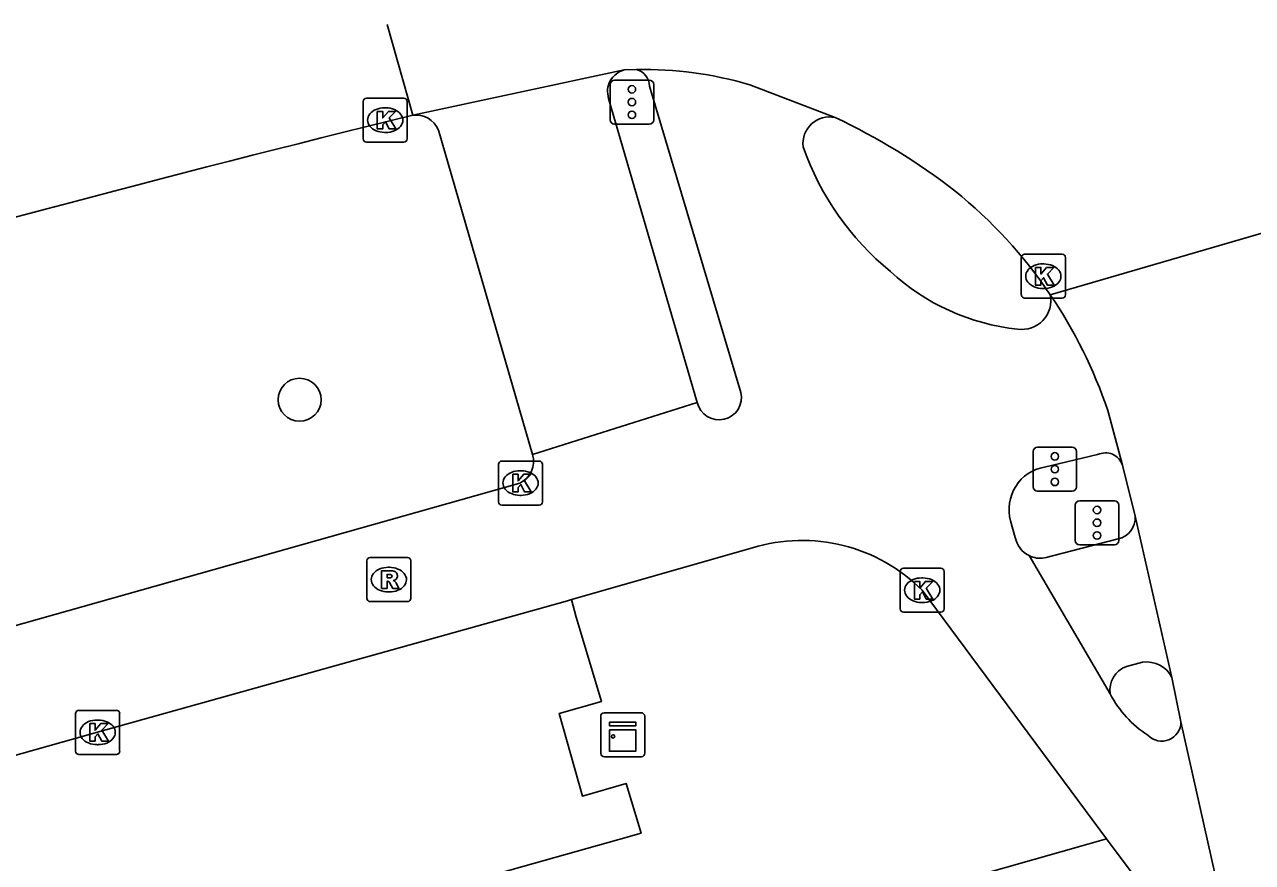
# Model space of a CAD drawing. Extents: x 159689 to 160786, y 387323 to 388339.
# Drawn here: x 160108.16 to 160136.09, y 388275.46 to 388294.5 of the extents above; entities that cross this region are included whole.
import ezdxf

# ---------------------------------------------------------------- set-up
doc = ezdxf.new("R2010")
doc.units = 0
for name, color, linetype in [('IMGEO_Boom', 7, 'Continuous'), ('IMGEO_Fietspad_open', 7, 'Continuous'), ('IMGEO_Kast', 7, 'Continuous'), ('IMGEO_Kolk', 7, 'Continuous'), ('IMGEO_Rijbaan_lokaal_gesloten', 7, 'Continuous'), ('IMGEO_Rijbaan_regionaal_gesloten', 7, 'Continuous'), ('IMGEO_Rioolput', 7, 'Continuous'), ('IMGEO_Verkeersregelinstallatiepaal', 7, 'Continuous'), ('IMGEO_Voetpad_open', 7, 'Continuous')]:
    doc.layers.add(name, color=color, linetype=linetype)

msp = doc.modelspace()

# ---------------------------------------------------------------- linework, layer by layer
at = {"layer": 'IMGEO_Boom'}
msp.add_circle((160114.417, 388285.972), 0.489, dxfattribs=at)
at = {"layer": 'IMGEO_Fietspad_open'}
for points in [[(160122.376, 388293.101), (160124.454, 388286.139)], [(160123.459, 388285.912), (160119.713, 388284.729)], [(160131.36, 388284.442), (160132.565, 388284.725)], [(160072.108, 388270.723), (160072.746, 388270.903), (160119.424, 388284.078)], [(160130.692, 388282.841), (160130.585, 388283.22)], [(160124.715, 388282.606), (160120.598, 388281.431)], [(160132.852, 388279.285), (160131.005, 388282.43)], [(160132.767, 388275.99), (160128.574, 388281.643)], [(160120.598, 388281.431), (160120.508, 388281.405), (160109.82, 388278.414), (160073.376, 388268.15), (160068.797, 388266.853)], [(160136.033, 388271.633), (160132.767, 388275.99)]]:
    msp.add_lwpolyline(points, dxfattribs=at)
for centre, radius, start, end in [((160121.966, 388293.084), 0.41, 2.3784, 73.8958), ((160126.467, 388291.795), 0.604, 77.7686, 186.7945), ((160131.883, 388293.824), 6.372, 199.2458, 230.8032), ((160131.255, 388292.545), 4.993, 227.1097, 264.1548), ((160130.842, 388288.23), 0.66, 261.6406, 11.3624), ((160123.956, 388286.026), 0.51, 192.9611, 12.742), ((160119.197, 388284.568), 0.54, 294.8014, 17.3226), ((160132.742, 388284.355), 0.41, 18.143, 115.5576), ((160131.525, 388283.481), 0.975, 99.7138, 195.5199), ((160125.845, 388278.922), 3.853, 44.9158, 107.0606), ((160131.262, 388282.95), 0.58, 190.8435, 243.7392), ((160135.068, 388280.447), 2.502, 207.6666, 237.1051), ((160134.023, 388278.65), 0.437, 224.0897, 359.9858)]:
    msp.add_arc(centre, radius, start, end, dxfattribs=at)
at = {"layer": 'IMGEO_Kast'}
for p, q in [((160121.341, 388278.857), (160122.182, 388278.857)), ((160122.182, 388278.857), (160121.341, 388278.857)), ((160121.266, 388277.932), (160121.266, 388278.773)), ((160121.266, 388278.773), (160121.266, 388277.932)), ((160122.266, 388278.782), (160122.266, 388277.941)), ((160122.266, 388277.941), (160122.266, 388278.782)), ((160122.191, 388277.857), (160121.35, 388277.857)), ((160121.35, 388277.857), (160122.191, 388277.857))]:
    msp.add_line(p, q, dxfattribs=at)
for points in [[(160121.461, 388278.647), (160122.061, 388278.647), (160122.061, 388278.562), (160121.461, 388278.562), (160121.461, 388278.647)], [(160121.461, 388278.472), (160122.061, 388278.472), (160122.061, 388277.983), (160121.461, 388277.983), (160121.461, 388278.472)]]:
    msp.add_lwpolyline(points, dxfattribs=at)
msp.add_circle((160121.545, 388278.321), 0.0377, dxfattribs=at)
for centre, start, end in [((160121.344, 388278.779), 92.4484, 184.2845), ((160121.344, 388278.779), 92.4484, 184.2845), ((160122.188, 388278.779), 2.4484, 94.2845), ((160122.188, 388278.779), 2.4484, 94.2845), ((160121.344, 388277.935), 182.4484, 274.2845), ((160121.344, 388277.935), 182.4484, 274.2845), ((160122.188, 388277.935), 272.4484, 4.2845), ((160122.188, 388277.935), 272.4484, 4.2845)]:
    msp.add_arc(centre, 0.0779, start, end, dxfattribs=at)
at = {"layer": 'IMGEO_Kolk'}
for p, q in [((160115.938, 388292.827), (160116.79, 388292.827)), ((160115.863, 388291.901), (160115.863, 388292.753)), ((160116.351, 388292.607), (160116.376, 388292.607)), ((160116.864, 388292.753), (160116.864, 388291.901)), ((160116.374, 388292.047), (160116.349, 388292.047)), ((160116.79, 388291.827), (160115.938, 388291.827)), ((160130.83, 388288.354), (160130.83, 388289.206)), ((160130.905, 388289.28), (160131.757, 388289.28)), ((160131.831, 388289.206), (160131.831, 388288.354)), ((160131.318, 388289.06), (160131.343, 388289.06)), ((160131.341, 388288.5), (160131.316, 388288.5)), ((160131.757, 388288.28), (160130.905, 388288.28)), ((160118.941, 388283.653), (160118.941, 388284.505)), ((160119.016, 388284.579), (160119.868, 388284.579)), ((160119.942, 388284.505), (160119.942, 388283.653)), ((160119.429, 388284.359), (160119.454, 388284.359)), ((160119.452, 388283.799), (160119.427, 388283.799)), ((160119.868, 388283.579), (160119.016, 388283.579)), ((160128.076, 388281.217), (160128.076, 388282.069)), ((160128.151, 388282.143), (160129.003, 388282.143)), ((160128.564, 388281.923), (160128.589, 388281.923)), ((160129.077, 388282.069), (160129.077, 388281.217)), ((160128.587, 388281.363), (160128.562, 388281.363)), ((160129.003, 388281.143), (160128.151, 388281.143)), ((160109.323, 388277.987), (160109.323, 388278.839)), ((160109.398, 388278.913), (160110.25, 388278.913)), ((160110.324, 388278.839), (160110.324, 388277.987)), ((160109.811, 388278.693), (160109.836, 388278.693)), ((160109.834, 388278.133), (160109.809, 388278.133)), ((160110.25, 388277.913), (160109.398, 388277.913))]:
    msp.add_line(p, q, dxfattribs=at)
for points in [[(160115.938, 388292.827), (160116.79, 388292.827)], [(160115.863, 388291.901), (160115.863, 388292.753)], [(160116.184, 388292.527), (160116.307, 388292.527), (160116.307, 388292.376), (160116.437, 388292.527), (160116.601, 388292.527), (160116.455, 388292.376), (160116.608, 388292.127), (160116.456, 388292.127), (160116.371, 388292.291), (160116.307, 388292.224), (160116.307, 388292.127), (160116.184, 388292.127), (160116.184, 388292.527)], [(160116.864, 388292.753), (160116.864, 388291.901)], [(160116.79, 388291.827), (160115.938, 388291.827)], [(160130.83, 388288.354), (160130.83, 388289.206)], [(160130.905, 388289.28), (160131.757, 388289.28)], [(160131.831, 388289.206), (160131.831, 388288.354)], [(160131.151, 388288.98), (160131.274, 388288.98), (160131.274, 388288.829), (160131.404, 388288.98), (160131.568, 388288.98), (160131.422, 388288.829), (160131.575, 388288.58), (160131.423, 388288.58), (160131.338, 388288.744), (160131.274, 388288.677), (160131.274, 388288.58), (160131.151, 388288.58), (160131.151, 388288.98)], [(160131.757, 388288.28), (160130.905, 388288.28)], [(160118.941, 388283.653), (160118.941, 388284.505)], [(160119.016, 388284.579), (160119.868, 388284.579)], [(160119.942, 388284.505), (160119.942, 388283.653)], [(160119.262, 388284.279), (160119.385, 388284.279), (160119.385, 388284.128), (160119.515, 388284.279), (160119.679, 388284.279), (160119.533, 388284.128), (160119.686, 388283.879), (160119.534, 388283.879), (160119.449, 388284.043), (160119.385, 388283.976), (160119.385, 388283.879), (160119.262, 388283.879), (160119.262, 388284.279)], [(160119.868, 388283.579), (160119.016, 388283.579)], [(160128.076, 388281.217), (160128.076, 388282.069)], [(160128.151, 388282.143), (160129.003, 388282.143)], [(160129.077, 388282.069), (160129.077, 388281.217)], [(160128.397, 388281.843), (160128.52, 388281.843), (160128.52, 388281.692), (160128.65, 388281.843), (160128.814, 388281.843), (160128.668, 388281.692), (160128.821, 388281.443), (160128.669, 388281.443), (160128.584, 388281.607), (160128.52, 388281.54), (160128.52, 388281.443), (160128.397, 388281.443), (160128.397, 388281.843)], [(160129.003, 388281.143), (160128.151, 388281.143)], [(160109.323, 388277.987), (160109.323, 388278.839)], [(160109.398, 388278.913), (160110.25, 388278.913)], [(160110.324, 388278.839), (160110.324, 388277.987)], [(160109.644, 388278.613), (160109.767, 388278.613), (160109.767, 388278.462), (160109.897, 388278.613), (160110.061, 388278.613), (160109.915, 388278.462), (160110.068, 388278.213), (160109.916, 388278.213), (160109.831, 388278.377), (160109.767, 388278.31), (160109.767, 388278.213), (160109.644, 388278.213), (160109.644, 388278.613)], [(160110.25, 388277.913), (160109.398, 388277.913)]]:
    msp.add_lwpolyline(points, dxfattribs=at)
for centre, start, end in [((160115.94, 388292.751), 91.552, 178.448), ((160115.94, 388292.751), 91.552, 178.448), ((160116.788, 388292.751), 1.552, 88.448), ((160116.788, 388292.751), 1.552, 88.448), ((160115.94, 388291.903), 181.552, 268.448), ((160115.94, 388291.903), 181.552, 268.448), ((160116.788, 388291.903), 271.552, 358.448), ((160116.788, 388291.903), 271.552, 358.448), ((160130.907, 388289.204), 91.552, 178.448), ((160130.907, 388289.204), 91.552, 178.448), ((160131.755, 388289.204), 1.552, 88.448), ((160131.755, 388289.204), 1.552, 88.448), ((160130.907, 388288.356), 181.552, 268.448), ((160130.907, 388288.356), 181.552, 268.448), ((160131.755, 388288.356), 271.552, 358.448), ((160131.755, 388288.356), 271.552, 358.448), ((160119.018, 388284.503), 91.552, 178.448), ((160119.018, 388284.503), 91.552, 178.448), ((160119.866, 388284.503), 1.552, 88.448), ((160119.866, 388284.503), 1.552, 88.448), ((160119.018, 388283.655), 181.552, 268.448), ((160119.018, 388283.655), 181.552, 268.448), ((160119.866, 388283.655), 271.552, 358.448), ((160119.866, 388283.655), 271.552, 358.448), ((160128.153, 388282.067), 91.552, 178.448), ((160128.153, 388282.067), 91.552, 178.448), ((160129.001, 388282.067), 1.552, 88.448), ((160129.001, 388282.067), 1.552, 88.448), ((160128.153, 388281.219), 181.552, 268.448), ((160128.153, 388281.219), 181.552, 268.448), ((160129.001, 388281.219), 271.552, 358.448), ((160129.001, 388281.219), 271.552, 358.448), ((160109.4, 388278.837), 91.552, 178.448), ((160109.4, 388278.837), 91.552, 178.448), ((160110.248, 388278.837), 1.552, 88.448), ((160110.248, 388278.837), 1.552, 88.448), ((160109.4, 388277.989), 181.552, 268.448), ((160109.4, 388277.989), 181.552, 268.448), ((160110.248, 388277.989), 271.552, 358.448), ((160110.248, 388277.989), 271.552, 358.448)]:
    msp.add_arc(centre, 0.0765, start, end, dxfattribs=at)
for centre, major_axis, ratio, start_param, end_param in [((160116.35, 388292.327), (-0.387, 0.002), 0.722429, 4.712389, 7.853982), ((160116.375, 388292.327), (-0.39, 0.002), 0.717154, 1.570796, 4.712389), ((160131.317, 388288.78), (-0.387, 0.002), 0.722429, 4.712389, 7.853982), ((160131.342, 388288.78), (-0.39, 0.002), 0.717154, 1.570796, 4.712389), ((160119.428, 388284.079), (-0.387, 0.002), 0.722429, 4.712389, 7.853982), ((160119.453, 388284.079), (-0.39, 0.002), 0.717154, 1.570796, 4.712389), ((160128.563, 388281.643), (-0.387, 0.002), 0.722429, 4.712389, 7.853982), ((160128.588, 388281.643), (-0.39, 0.002), 0.717154, 1.570796, 4.712389), ((160109.81, 388278.413), (-0.387, 0.002), 0.722429, 4.712389, 7.853982), ((160109.835, 388278.413), (-0.39, 0.002), 0.717154, 1.570796, 4.712389)]:
    msp.add_ellipse(centre, major_axis=major_axis, ratio=ratio, start_param=start_param, end_param=end_param, dxfattribs=at)
at = {"layer": 'IMGEO_Rijbaan_lokaal_gesloten'}
for points in [[(160133.131, 388284.483), (160132.794, 388285.727)], [(160133.416, 388283.323), (160133.131, 388284.483)], [(160134.255, 388279.663), (160133.416, 388283.323)], [(160134.46, 388278.65), (160134.255, 388279.663)], [(160136.033, 388271.633), (160134.46, 388278.65)]]:
    msp.add_lwpolyline(points, dxfattribs=at)
msp.add_arc((160122.596, 388282.313), 10.754, 18.5118, 34.2173, dxfattribs=at)
at = {"layer": 'IMGEO_Rijbaan_regionaal_gesloten'}
for points in [[(160116.988, 388292.437), (160116.41, 388294.499)], [(160116.988, 388292.437), (160119.392, 388292.952), (160121.796, 388293.467)], [(160121.796, 388293.467), (160122.08, 388293.478)], [(160124.654, 388293.13), (160126.595, 388292.386)], [(160131.489, 388288.36), (160136.588, 388289.838)]]:
    msp.add_lwpolyline(points, dxfattribs=at)
for centre, radius, start, end in [((160122.242, 388284.984), 8.496, 73.5075, 91.0933), ((160225.029, 387851.923), 453.57, 103.78042, 105.94958), ((160120.554, 388279.459), 14.269, 52.0919, 64.9538), ((160122.538, 388282.302), 10.808, 34.0888, 51.1277)]:
    msp.add_arc(centre, radius, start, end, dxfattribs=at)
at = {"layer": 'IMGEO_Rioolput'}
for p, q in [((160115.945, 388281.458), (160115.945, 388282.31)), ((160116.02, 388282.384), (160116.872, 388282.384)), ((160116.946, 388282.31), (160116.946, 388281.458)), ((160116.433, 388282.164), (160116.458, 388282.164)), ((160116.872, 388281.384), (160116.02, 388281.384)), ((160116.456, 388281.604), (160116.431, 388281.604))]:
    msp.add_line(p, q, dxfattribs=at)
for points in [[(160115.945, 388281.458), (160115.945, 388282.31)], [(160116.02, 388282.384), (160116.872, 388282.384)], [(160116.946, 388282.31), (160116.946, 388281.458)], [(160116.534, 388282.082), (160116.282, 388282.084), (160116.282, 388281.684)], [(160116.46, 388282.003), (160116.406, 388282.003), (160116.406, 388281.922)], [(160116.406, 388281.922), (160116.458, 388281.922)], [(160116.282, 388281.684), (160116.406, 388281.684), (160116.406, 388281.846), (160116.417, 388281.846)], [(160116.464, 388281.817), (160116.535, 388281.684), (160116.675, 388281.684), (160116.61, 388281.81)], [(160116.872, 388281.384), (160116.02, 388281.384)]]:
    msp.add_lwpolyline(points, dxfattribs=at)
for centre, radius, start, end in [((160116.022, 388282.308), 0.0765, 91.552, 178.448), ((160116.022, 388282.308), 0.0765, 91.552, 178.448), ((160116.87, 388282.308), 0.0765, 1.552, 88.448), ((160116.87, 388282.308), 0.0765, 1.552, 88.448), ((160116.442, 388282.111), 0.19, 274.7715, 282.9687), ((160116.466, 388281.907), 0.0964, 77.0061, 93.1865), ((160116.48, 388281.964), 0.0378, 276.6634, 79.6772), ((160116.533, 388281.972), 0.109, 350.3612, 89.416), ((160116.531, 388281.972), 0.112, 277.5842, 350.9817), ((160116.416, 388281.793), 0.0533, 26.0293, 88.6989), ((160116.515, 388281.757), 0.108, 29.5134, 73.7905), ((160116.022, 388281.46), 0.0765, 181.552, 268.448), ((160116.022, 388281.46), 0.0765, 181.552, 268.448), ((160116.87, 388281.46), 0.0765, 271.552, 358.448), ((160116.87, 388281.46), 0.0765, 271.552, 358.448)]:
    msp.add_arc(centre, radius, start, end, dxfattribs=at)
for centre, major_axis, ratio, start_param, end_param in [((160116.432, 388281.884), (-0.387, 0.002), 0.722429, 4.712389, 7.853982), ((160116.457, 388281.884), (-0.39, 0.002), 0.717154, 1.570796, 4.712389)]:
    msp.add_ellipse(centre, major_axis=major_axis, ratio=ratio, start_param=start_param, end_param=end_param, dxfattribs=at)
at = {"layer": 'IMGEO_Verkeersregelinstallatiepaal'}
for p, q in [((160121.479, 388292.337), (160121.479, 388293.137)), ((160121.479, 388293.137), (160121.479, 388292.337)), ((160121.579, 388293.237), (160122.369, 388293.237)), ((160122.369, 388293.237), (160121.579, 388293.237)), ((160122.469, 388293.137), (160122.469, 388292.337)), ((160122.469, 388292.337), (160122.469, 388293.137)), ((160122.369, 388292.237), (160121.579, 388292.237)), ((160121.579, 388292.237), (160122.369, 388292.237)), ((160131.097, 388283.995), (160131.097, 388284.795)), ((160131.097, 388284.795), (160131.097, 388283.995)), ((160131.197, 388284.895), (160131.987, 388284.895)), ((160131.987, 388284.895), (160131.197, 388284.895)), ((160132.087, 388284.795), (160132.087, 388283.995)), ((160132.087, 388283.995), (160132.087, 388284.795)), ((160131.987, 388283.895), (160131.197, 388283.895)), ((160131.197, 388283.895), (160131.987, 388283.895)), ((160132.157, 388283.676), (160132.947, 388283.676)), ((160132.947, 388283.676), (160132.157, 388283.676)), ((160132.057, 388282.776), (160132.057, 388283.576)), ((160132.057, 388283.576), (160132.057, 388282.776)), ((160133.047, 388283.576), (160133.047, 388282.776)), ((160133.047, 388282.776), (160133.047, 388283.576)), ((160132.947, 388282.676), (160132.157, 388282.676)), ((160132.157, 388282.676), (160132.947, 388282.676))]:
    msp.add_line(p, q, dxfattribs=at)
for centre in [(160121.974, 388293.027), (160121.974, 388292.737), (160121.974, 388292.447), (160131.592, 388284.685), (160131.592, 388284.395), (160131.592, 388284.105), (160132.552, 388283.466), (160132.552, 388283.176), (160132.552, 388282.886)]:
    msp.add_circle(centre, 0.085, dxfattribs=at)
for centre, start, end in [((160121.579, 388293.137), 90, 180), ((160121.579, 388293.137), 90, 180), ((160122.369, 388293.137), 0, 90), ((160122.369, 388293.137), 360, 90), ((160121.579, 388292.337), 180, 270), ((160121.579, 388292.337), 180, 270), ((160122.369, 388292.337), 270, 0), ((160122.369, 388292.337), 270, 0), ((160131.197, 388284.795), 90, 180), ((160131.197, 388284.795), 90, 180), ((160131.987, 388284.795), 0, 90), ((160131.987, 388284.795), 360, 90), ((160131.197, 388283.995), 180, 270), ((160131.197, 388283.995), 180, 270), ((160131.987, 388283.995), 270, 0), ((160131.987, 388283.995), 270, 0), ((160132.157, 388283.576), 90, 180), ((160132.157, 388283.576), 90, 180), ((160132.947, 388283.576), 0, 90), ((160132.947, 388283.576), 360, 90), ((160132.157, 388282.776), 180, 270), ((160132.157, 388282.776), 180, 270), ((160132.947, 388282.776), 270, 0), ((160132.947, 388282.776), 270, 0)]:
    msp.add_arc(centre, 0.1, start, end, dxfattribs=at)
at = {"layer": 'IMGEO_Voetpad_open'}
for points in [[(160121.443, 388292.822), (160123.459, 388285.912)], [(160119.713, 388284.729), (160117.572, 388292.102)], [(160131.361, 388282.377), (160133.033, 388282.81)], [(160062.035, 388259.214), (160121.676, 388275.98), (160122.184, 388276.123), (160121.844, 388277.25), (160120.85, 388276.966), (160120.319, 388278.843), (160121.28, 388279.115), (160120.705, 388281.03), (160120.598, 388281.431)], [(160133.589, 388280.005), (160133.221, 388279.912)], [(160132.767, 388275.99), (160132.345, 388275.87), (160122.307, 388273.024)]]:
    msp.add_lwpolyline(points, dxfattribs=at)
for centre, radius, start, end in [((160121.929, 388292.975), 0.509, 105.0947, 197.5227), ((160117.068, 388291.9), 0.543, 21.8587, 98.4615), ((160132.931, 388283.286), 0.487, 282.1233, 4.3875), ((160131.263, 388282.943), 0.574, 243.2696, 279.7948), ((160133.683, 388279.369), 0.643, 27.1854, 98.4524), ((160133.417, 388279.375), 0.572, 109.9999, 189.045)]:
    msp.add_arc(centre, radius, start, end, dxfattribs=at)

doc.saveas('drawing.dxf')
